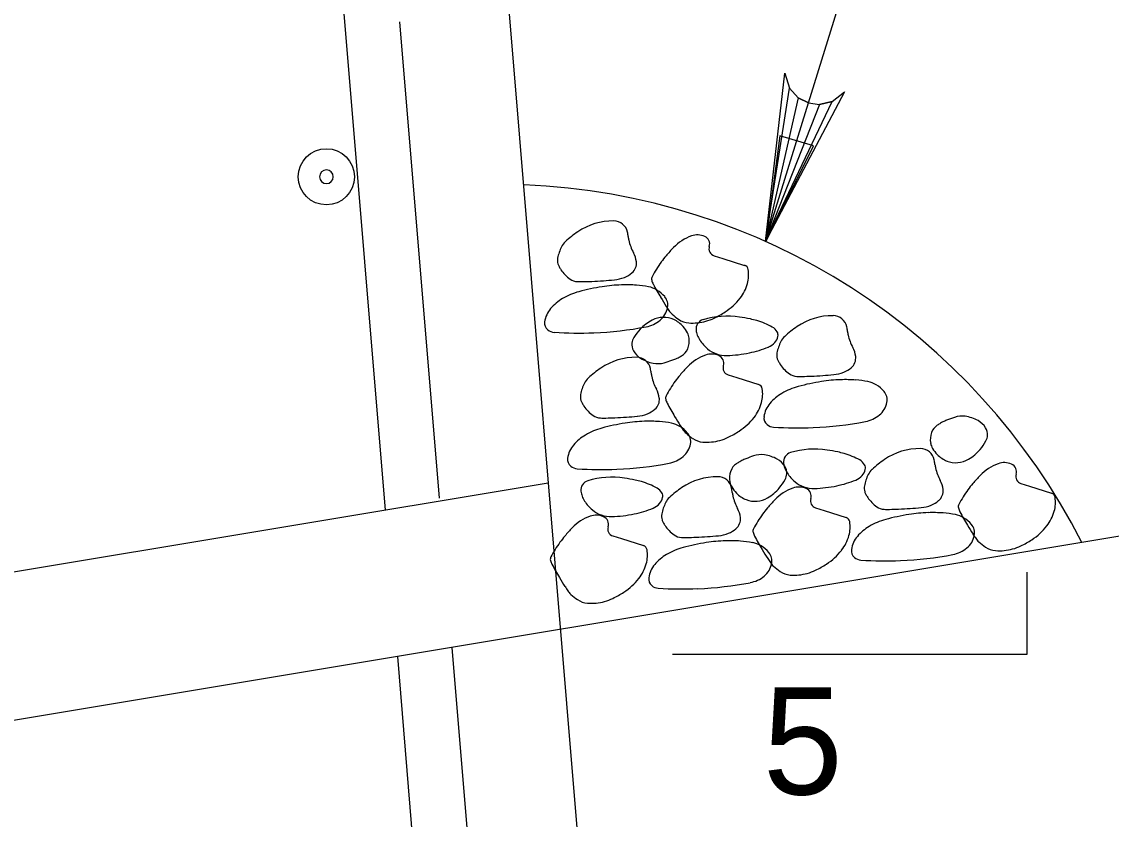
# Model space of a CAD drawing. Extents: x 638255 to 640306, y 296059 to 298435.
# Drawn here: x 639136.38 to 639166.84, y 296507.29 to 296529.58 of the extents above; entities that cross this region are included whole.
import ezdxf

# ---------------------------------------------------------------- set-up
doc = ezdxf.new("R2010")
doc.units = 0
for name, color, linetype in [('3', 7, 'Continuous'), ('Level 3', 7, 'Continuous'), ('Level 4', 7, 'Continuous'), ('Level 6', 7, 'Continuous'), ('Level 8', 7, 'Continuous'), ('Level 9', 7, 'Continuous')]:
    doc.layers.add(name, color=color, linetype=linetype)

# ---------------------------------------------------------------- blocks, each defined once
blk = doc.blocks.new('B')
at = {"layer": '3'}
blk.add_circle((0, 0), 0.1599, dxfattribs=at)
for start, end in [(0, 180), (180, 0)]:
    blk.add_arc((0, 0), 0.0391, start, end, dxfattribs=at)

msp = doc.modelspace()

# ---------------------------------------------------------------- linework, layer by layer
at = {"layer": 'Level 4'}
msp.add_line((639157.176, 296523.442), (639163.424, 296543.608), dxfattribs=at)
for points in [[(639157.176, 296523.442), (639157.719, 296528.144), (639157.852, 296527.728), (639158.093, 296527.459), (639158.376, 296527.316), (639158.69, 296527.274), (639159.043, 296527.358), (639159.386, 296527.628), (639157.176, 296523.442), (639159.043, 296527.358), (639158.69, 296527.274), (639157.176, 296523.442), (639158.376, 296527.316), (639158.093, 296527.459), (639157.176, 296523.442), (639157.852, 296527.728)], [(639164.479, 296514.195), (639164.479, 296511.893), (639154.575, 296511.893)]]:
    msp.add_lwpolyline(points, dxfattribs=at)
msp.add_lwpolyline([(639158.517, 296526.112), (639157.577, 296526.399), (639157.188, 296523.436)], close=True, dxfattribs=at)
at = {"layer": 'Level 6'}
for p, q in [((639145.386, 296529.817), (639146.544, 296515.927)), ((639146.945, 296529.585), (639148.056, 296516.268)), ((639148.403, 296512.091), (639153.543, 296450.407)), ((639146.885, 296511.837), (639150.428, 296469.312))]:
    msp.add_line(p, q, dxfattribs=at)
at = {"layer": 'Level 8'}
for points in [[(639155.741, 296523.045), (639155.984, 296522.968), (639156.594, 296522.775)], [(639156.132, 296519.712), (639156.375, 296519.635), (639156.987, 296519.444)], [(639164.316, 296516.676), (639164.562, 296516.599), (639165.171, 296516.408)], [(639158.575, 296515.996), (639158.821, 296515.917), (639159.43, 296515.726)], [(639152.909, 296515.21), (639153.154, 296515.133), (639153.764, 296514.94)]]:
    msp.add_lwpolyline(points, dxfattribs=at)
for centre, radius, start, end in [((639152.922, 296522.246), 1.773, 89.5772, 124.1443), ((639152.932, 296523.625), 0.394, 11.4529, 89.5772), ((639153.576, 296521.282), 2.938, 124.1443, 132.7374), ((639151.999, 296523.436), 1.346, 6.1004, 11.4529), ((639154.238, 296523.675), 0.905, 186.1004, 192.6291), ((639155.543, 296522.377), 1.296, 109.6635, 136.4562), ((639155.276, 296523.125), 0.502, 65.9597, 109.6635), ((639155.386, 296523.373), 0.231, 342.3569, 65.9597), ((639152.619, 296522.722), 1.281, 153.538, 168.4897), ((639151.925, 296523.068), 0.506, 132.7374, 153.538), ((639154.653, 296523.768), 1.331, 192.6291, 208.6753), ((639158.616, 296519.457), 5.536, 136.4562, 139.6491), ((639155.801, 296523.241), 0.205, 162.3569, 252.4715), ((639151.668, 296522.916), 0.31, 168.4897, 199.1639), ((639152.876, 296522.796), 0.694, 6.391, 28.6753), ((639156.528, 296521.231), 2.796, 139.6491, 144.1424), ((639151.897, 296522.996), 0.553, 199.1639, 207.4728), ((639152.189, 296523.148), 0.882, 207.4728, 214.0468), ((639152.331, 296523.244), 1.054, 214.0468, 234.0353), ((639153.196, 296522.847), 0.375, 310.9894, 338.0834), ((639153.225, 296522.835), 0.344, 338.0834, 6.391), ((639157.059, 296520.847), 3.451, 144.1424, 152.1777), ((639156.549, 296522.635), 0.148, 9.0416, 72.4715), ((639155.769, 296522.511), 0.937, 344.9373, 9.0416), ((639151.928, 296522.687), 0.366, 234.0353, 268.2715), ((639152.018, 296525.685), 3.365, 268.2715, 270.9097), ((639151.933, 296531.048), 8.729, 270.9097, 272.5478), ((639151.686, 296536.606), 14.293, 272.5478, 273.846), ((639151.778, 296535.238), 12.921, 273.846, 275.2114), ((639152.859, 296523.383), 1.017, 275.2114, 291.5731), ((639152.967, 296523.111), 0.724, 291.5731, 310.9894), ((639154.127, 296522.394), 0.136, 152.1777, 193.5774), ((639154.463, 296522.475), 0.482, 193.5774, 207.4728), ((639152.426, 296520.294), 1.805, 104.9239, 120.8473), ((639153.629, 296515.784), 6.473, 99.0416, 104.9239), ((639153.281, 296517.971), 4.259, 91.7881, 99.0416), ((639153.279, 296518.035), 4.195, 86.0442, 91.7881), ((639153.374, 296519.419), 2.807, 79.021, 86.0442), ((639153.776, 296521.491), 0.697, 58.4341, 79.021), ((639159.784, 296525.242), 6.478, 207.4728, 211.2525), ((639153.66, 296521.302), 0.919, 40.5338, 58.4341), ((639155.569, 296522.565), 1.144, 321.7572, 344.9373), ((639152.199, 296520.676), 1.361, 120.8473, 139.2037), ((639169.045, 296530.863), 17.312, 211.2525, 212.2356), ((639154.081, 296521.661), 0.365, 349.0625, 40.5338), ((639155.092, 296522.941), 1.752, 303.0692, 321.7572), ((639151.706, 296521.101), 0.71, 139.2037, 172.3458), ((639153.847, 296521.707), 0.603, 309.5539, 349.0625), ((639157.591, 296523.64), 3.77, 212.2356, 214.3424), ((639154.951, 296521.836), 0.574, 214.3424, 227.6953), ((639155.757, 296522.721), 1.77, 227.6953, 235.2847), ((639154.542, 296523.785), 2.759, 295.7443, 303.0692), ((639151.246, 296521.163), 0.246, 172.3458, 230.2635), ((639154.607, 296520.097), 1.292, 117.4803, 136.4654), ((639153.676, 296521.914), 0.872, 280.7777, 309.5539), ((639154.329, 296520.632), 0.689, 91.376, 117.4803), ((639154.329, 296520.641), 0.68, 65.3457, 91.376), ((639154.287, 296520.551), 0.779, 41.057, 65.3457), ((639155.072, 296521.733), 0.568, 235.2847, 266.0442), ((639155.132, 296522.598), 1.436, 266.0442, 285.2565), ((639155.51, 296520.993), 0.275, 106.8084, 186.6218), ((639156.102, 296519.033), 2.322, 81.3134, 106.8084), ((639155.155, 296522.514), 1.348, 285.2565, 295.7443), ((639155.524, 296515.249), 6.15, 78.4814, 81.3134), ((639156.298, 296519.043), 2.278, 73.8272, 78.4814), ((639156.339, 296519.185), 2.13, 61.1605, 73.8272), ((639159.054, 296519.595), 1.773, 89.5772, 124.1443), ((639159.064, 296520.974), 0.394, 11.4529, 89.5772), ((639151.288, 296521.213), 0.312, 230.2635, 266.2346), ((639151.946, 296531.215), 10.335, 266.2346, 272.3841), ((639151.958, 296530.938), 10.059, 272.3841, 280.7777), ((639154.611, 296520.093), 1.297, 136.4654, 149.2422), ((639154.189, 296520.466), 0.909, 27.4728, 41.057), ((639154.6, 296520.68), 0.446, 8.0357, 27.4728), ((639155.818, 296521.029), 0.584, 186.6218, 200.3491), ((639155.936, 296521.072), 0.71, 200.3491, 212.797), ((639157.194, 296520.739), 0.356, 29.8544, 61.1605), ((639157.345, 296520.825), 0.183, 347.2445, 29.8544), ((639159.708, 296518.631), 2.938, 124.1443, 132.7374), ((639158.131, 296520.785), 1.346, 6.1004, 11.4529), ((639160.37, 296521.024), 0.905, 186.1004, 192.6291), ((639160.785, 296521.117), 1.331, 192.6291, 208.6753), ((639153.778, 296520.556), 0.339, 171.9761, 209.5935), ((639153.851, 296520.545), 0.414, 149.2422, 171.9761), ((639154.472, 296520.662), 0.575, 337.0418, 8.0357), ((639156.259, 296521.281), 1.095, 212.797, 230.2213), ((639156.088, 296523.376), 3.113, 281.8686, 292.039), ((639157.072, 296520.945), 0.49, 292.039, 317.8475), ((639157.157, 296520.868), 0.375, 317.8475, 347.2445), ((639158.752, 296520.072), 1.281, 153.538, 168.4897), ((639158.058, 296520.417), 0.506, 132.7374, 153.538), ((639153.564, 296518.432), 1.773, 89.5772, 124.1443), ((639154.004, 296520.684), 0.599, 209.5935, 237.6667), ((639153.574, 296519.811), 0.394, 11.4529, 89.5772), ((639154.212, 296521.197), 1.133, 293.8705, 297.4803), ((639153.502, 296522.562), 2.671, 297.4803, 299.831), ((639154.63, 296520.595), 0.403, 299.831, 337.0418), ((639155.934, 296519.045), 1.296, 109.6635, 136.4562), ((639155.667, 296519.793), 0.502, 65.9597, 109.6635), ((639156.074, 296521.059), 0.806, 230.2213, 250.5601), ((639156.073, 296521.053), 0.8, 250.5601, 271.915), ((639155.778, 296520.04), 0.231, 342.3569, 65.9597), ((639155.977, 296523.901), 3.65, 271.915, 281.8686), ((639157.8, 296520.266), 0.31, 168.4897, 199.1639), ((639159.009, 296520.146), 0.694, 6.391, 28.6753), ((639159.357, 296520.185), 0.344, 338.0834, 6.391), ((639154.218, 296517.468), 2.938, 124.1443, 132.7374), ((639154.23, 296521.042), 1.022, 237.6667, 259.0544), ((639152.641, 296519.622), 1.346, 6.1004, 11.4529), ((639154.161, 296520.686), 0.66, 259.0544, 285.7584), ((639153.037, 296524.671), 4.8, 285.7584, 288.5059), ((639154.161, 296521.314), 1.26, 288.5059, 293.8705), ((639159.007, 296516.124), 5.536, 136.4562, 139.6491), ((639156.193, 296519.908), 0.205, 162.3569, 252.4715), ((639158.029, 296520.345), 0.553, 199.1639, 207.4728), ((639158.322, 296520.497), 0.882, 207.4728, 214.0468), ((639158.464, 296520.593), 1.054, 214.0468, 234.0353), ((639159.099, 296520.46), 0.724, 291.5731, 310.9894), ((639159.328, 296520.196), 0.375, 310.9894, 338.0834), ((639152.567, 296519.254), 0.506, 132.7374, 153.538), ((639154.88, 296519.861), 0.905, 186.1004, 192.6291), ((639155.295, 296519.954), 1.331, 192.6291, 208.6753), ((639156.919, 296517.898), 2.796, 139.6491, 144.1424), ((639158.06, 296520.037), 0.366, 234.0353, 268.2715), ((639158.15, 296523.035), 3.365, 268.2715, 270.9097), ((639158.065, 296528.398), 8.729, 270.9097, 272.5478), ((639157.818, 296533.956), 14.293, 272.5478, 273.846), ((639159.413, 296515.32), 4.259, 91.7881, 99.0416), ((639157.91, 296532.588), 12.921, 273.846, 275.2114), ((639158.991, 296520.733), 1.017, 275.2114, 291.5731), ((639159.411, 296515.384), 4.195, 86.0442, 91.7881), ((639153.261, 296518.909), 1.281, 153.538, 168.4897), ((639153.518, 296518.982), 0.694, 6.391, 28.6753), ((639157.45, 296517.515), 3.451, 144.1424, 152.1777), ((639156.94, 296519.303), 0.148, 9.0416, 72.4715), ((639156.161, 296519.179), 0.937, 344.9373, 9.0416), ((639158.559, 296517.644), 1.805, 104.9239, 120.8473), ((639159.761, 296513.134), 6.473, 99.0416, 104.9239), ((639159.507, 296516.769), 2.807, 79.021, 86.0442), ((639159.909, 296518.841), 0.697, 58.4341, 79.021), ((639159.792, 296518.651), 0.919, 40.5338, 58.4341), ((639152.31, 296519.102), 0.31, 168.4897, 199.1639), ((639152.539, 296519.182), 0.553, 199.1639, 207.4728), ((639153.867, 296519.021), 0.344, 338.0834, 6.391), ((639154.518, 296519.062), 0.136, 152.1777, 193.5774), ((639154.855, 296519.143), 0.482, 193.5774, 207.4728), ((639158.331, 296518.025), 1.361, 120.8473, 139.2037), ((639160.213, 296519.011), 0.365, 349.0625, 40.5338), ((639152.831, 296519.334), 0.882, 207.4728, 214.0468), ((639152.973, 296519.43), 1.054, 214.0468, 234.0353), ((639153.608, 296519.297), 0.724, 291.5731, 310.9894), ((639153.838, 296519.033), 0.375, 310.9894, 338.0834), ((639160.175, 296521.91), 6.478, 207.4728, 211.2525), ((639155.961, 296519.233), 1.144, 321.7572, 344.9373), ((639157.838, 296518.45), 0.71, 139.2037, 172.3458), ((639159.979, 296519.056), 0.603, 309.5539, 349.0625), ((639152.57, 296518.874), 0.366, 234.0353, 268.2715), ((639152.66, 296521.871), 3.365, 268.2715, 270.9097), ((639154.27, 296511.971), 6.473, 99.0416, 104.9239), ((639152.575, 296527.234), 8.729, 270.9097, 272.5478), ((639152.328, 296532.793), 14.293, 272.5478, 273.846), ((639153.923, 296514.157), 4.259, 91.7881, 99.0416), ((639152.42, 296531.424), 12.921, 273.846, 275.2114), ((639153.501, 296519.569), 1.017, 275.2114, 291.5731), ((639153.921, 296514.221), 4.195, 86.0442, 91.7881), ((639154.016, 296515.606), 2.807, 79.021, 86.0442), ((639154.418, 296517.677), 0.697, 58.4341, 79.021), ((639169.437, 296527.53), 17.312, 211.2525, 212.2356), ((639155.483, 296519.609), 1.752, 303.0692, 321.7572), ((639157.379, 296518.512), 0.246, 172.3458, 230.2635), ((639158.09, 296528.288), 10.059, 272.3841, 280.7777), ((639159.808, 296519.264), 0.872, 280.7777, 309.5539), ((639163.431, 296516.063), 2.671, 120.6031, 122.9538), ((639162.648, 296517.387), 1.133, 116.9933, 120.6031), ((639162.706, 296517.274), 1.26, 111.6288, 116.9933), ((639164.011, 296513.983), 4.8, 108.8812, 111.6288), ((639162.671, 296517.9), 0.66, 82.1773, 108.8812), ((639162.621, 296517.541), 1.022, 60.7895, 82.1773), ((639162.828, 296517.911), 0.599, 32.7163, 60.7895), ((639153.068, 296516.481), 1.805, 104.9239, 120.8473), ((639154.302, 296517.488), 0.919, 40.5338, 58.4341), ((639157.982, 296520.307), 3.77, 212.2356, 214.3424), ((639155.343, 296518.504), 0.574, 214.3424, 227.6953), ((639156.148, 296519.389), 1.77, 227.6953, 235.2847), ((639154.722, 296517.848), 0.365, 349.0625, 40.5338), ((639154.934, 296520.453), 2.759, 295.7443, 303.0692), ((639157.42, 296518.563), 0.312, 230.2635, 266.2346), ((639158.079, 296528.564), 10.335, 266.2346, 272.3841), ((639162.359, 296517.908), 0.575, 160.1647, 191.1585), ((639162.197, 296517.966), 0.403, 122.9538, 160.1647), ((639163.047, 296518.051), 0.339, 355.0989, 32.7163), ((639152.348, 296517.287), 0.71, 139.2037, 172.3458), ((639152.841, 296516.862), 1.361, 120.8473, 139.2037), ((639154.489, 296517.893), 0.603, 309.5539, 349.0625), ((639155.464, 296518.401), 0.568, 235.2847, 266.0442), ((639155.524, 296519.266), 1.436, 266.0442, 285.2565), ((639155.547, 296519.181), 1.348, 285.2565, 295.7443), ((639162.232, 296517.883), 0.446, 191.1585, 210.5956), ((639162.189, 296518.468), 1.297, 319.5882, 332.365), ((639162.973, 296518.058), 0.414, 332.365, 355.0989), ((639158.396, 296512.905), 4.8, 108.8812, 111.6288), ((639157.056, 296516.822), 0.66, 82.1773, 108.8812), ((639157.007, 296516.463), 1.022, 60.7895, 82.1773), ((639157.954, 296517.275), 0.275, 106.8084, 186.6218), ((639158.547, 296515.315), 2.322, 81.3134, 106.8084), ((639157.968, 296511.531), 6.15, 78.4814, 81.3134), ((639158.742, 296515.325), 2.278, 73.8272, 78.4814), ((639158.783, 296515.467), 2.13, 61.1605, 73.8272), ((639161.498, 296515.878), 1.773, 89.5772, 124.1443), ((639161.508, 296517.256), 0.394, 11.4529, 89.5772), ((639162.631, 296518.119), 0.909, 210.5956, 224.1798), ((639162.538, 296518.028), 0.779, 224.1798, 248.4685), ((639162.194, 296518.464), 1.292, 300.6031, 319.5882), ((639151.888, 296517.349), 0.246, 172.3458, 230.2635), ((639151.93, 296517.399), 0.312, 230.2635, 266.2346), ((639152.6, 296527.125), 10.059, 272.3841, 280.7777), ((639154.318, 296518.1), 0.872, 280.7777, 309.5539), ((639156.583, 296516.888), 0.403, 122.9538, 160.1647), ((639157.816, 296514.985), 2.671, 120.6031, 122.9538), ((639157.033, 296516.309), 1.133, 116.9933, 120.6031), ((639157.091, 296516.196), 1.26, 111.6288, 116.9933), ((639157.214, 296516.833), 0.599, 32.7163, 60.7895), ((639158.262, 296517.311), 0.584, 186.6218, 200.3491), ((639157.432, 296516.973), 0.339, 355.0989, 32.7163), ((639159.638, 296517.021), 0.356, 29.8544, 61.1605), ((639159.789, 296517.107), 0.183, 347.2445, 29.8544), ((639162.152, 296514.913), 2.938, 124.1443, 132.7374), ((639160.575, 296517.067), 1.346, 6.1004, 11.4529), ((639162.814, 296517.307), 0.905, 186.1004, 192.6291), ((639162.501, 296517.936), 0.68, 248.4685, 274.4988), ((639162.501, 296517.945), 0.689, 274.4988, 300.6031), ((639164.119, 296516.009), 1.296, 109.6635, 136.4562), ((639163.852, 296516.757), 0.502, 65.9597, 109.6635), ((639163.963, 296517.004), 0.231, 342.3569, 65.9597), ((639152.588, 296527.401), 10.335, 266.2346, 272.3841), ((639152.88, 296514.529), 2.322, 81.3134, 106.8084), ((639155.832, 296515.092), 1.773, 89.5772, 124.1443), ((639155.842, 296516.471), 0.394, 11.4529, 89.5772), ((639156.744, 296516.83), 0.575, 160.1647, 191.1585), ((639158.38, 296517.355), 0.71, 200.3491, 212.797), ((639157.358, 296516.98), 0.414, 332.365, 355.0989), ((639158.704, 296517.563), 1.095, 212.797, 230.2213), ((639159.516, 296517.227), 0.49, 292.039, 317.8475), ((639159.601, 296517.15), 0.375, 317.8475, 347.2445), ((639161.196, 296516.354), 1.281, 153.538, 168.4897), ((639160.502, 296516.7), 0.506, 132.7374, 153.538), ((639163.229, 296517.4), 1.331, 192.6291, 208.6753), ((639167.192, 296513.088), 5.536, 136.4562, 139.6491), ((639164.378, 296516.872), 0.205, 162.3569, 252.4715), ((639152.288, 296516.489), 0.275, 106.8084, 186.6218), ((639152.302, 296510.746), 6.15, 78.4814, 81.3134), ((639153.075, 296514.54), 2.278, 73.8272, 78.4814), ((639153.116, 296514.681), 2.13, 61.1605, 73.8272), ((639153.972, 296516.235), 0.356, 29.8544, 61.1605), ((639156.486, 296514.128), 2.938, 124.1443, 132.7374), ((639156.618, 296516.805), 0.446, 191.1585, 210.5956), ((639154.909, 296516.282), 1.346, 6.1004, 11.4529), ((639157.016, 296517.041), 0.909, 210.5956, 224.1798), ((639156.579, 296517.386), 1.292, 300.6031, 319.5882), ((639158.378, 296515.327), 1.296, 109.6635, 136.4562), ((639156.575, 296517.39), 1.297, 319.5882, 332.365), ((639158.111, 296516.075), 0.502, 65.9597, 109.6635), ((639158.519, 296517.341), 0.806, 230.2213, 250.5601), ((639158.517, 296517.335), 0.8, 250.5601, 271.915), ((639158.222, 296516.323), 0.231, 342.3569, 65.9597), ((639158.421, 296520.183), 3.65, 271.915, 281.8686), ((639158.532, 296519.658), 3.113, 281.8686, 292.039), ((639160.244, 296516.548), 0.31, 168.4897, 199.1639), ((639161.453, 296516.428), 0.694, 6.391, 28.6753), ((639165.104, 296514.862), 2.796, 139.6491, 144.1424), ((639152.596, 296516.525), 0.584, 186.6218, 200.3491), ((639152.713, 296516.569), 0.71, 200.3491, 212.797), ((639153.935, 296516.364), 0.375, 317.8475, 347.2445), ((639154.122, 296516.322), 0.183, 347.2445, 29.8544), ((639154.835, 296515.914), 0.506, 132.7374, 153.538), ((639157.148, 296516.521), 0.905, 186.1004, 192.6291), ((639157.563, 296516.614), 1.331, 192.6291, 208.6753), ((639156.923, 296516.95), 0.779, 224.1798, 248.4685), ((639156.887, 296516.858), 0.68, 248.4685, 274.4988), ((639156.886, 296516.867), 0.689, 274.4988, 300.6031), ((639158.637, 296516.191), 0.205, 162.3569, 252.4715), ((639160.473, 296516.628), 0.553, 199.1639, 207.4728), ((639160.766, 296516.78), 0.882, 207.4728, 214.0468), ((639160.908, 296516.876), 1.054, 214.0468, 234.0353), ((639161.772, 296516.478), 0.375, 310.9894, 338.0834), ((639161.801, 296516.467), 0.344, 338.0834, 6.391), ((639165.635, 296514.479), 3.451, 144.1424, 152.1777), ((639165.125, 296516.267), 0.148, 9.0416, 72.4715), ((639164.346, 296516.143), 0.937, 344.9373, 9.0416), ((639153.037, 296516.777), 1.095, 212.797, 230.2213), ((639152.852, 296516.555), 0.806, 230.2213, 250.5601), ((639152.866, 296518.872), 3.113, 281.8686, 292.039), ((639153.85, 296516.441), 0.49, 292.039, 317.8475), ((639155.53, 296515.568), 1.281, 153.538, 168.4897), ((639155.786, 296515.642), 0.694, 6.391, 28.6753), ((639159.363, 296514.181), 2.796, 139.6491, 144.1424), ((639161.452, 296512.407), 5.536, 136.4562, 139.6491), ((639160.504, 296516.319), 0.366, 234.0353, 268.2715), ((639160.595, 296519.317), 3.365, 268.2715, 270.9097), ((639160.509, 296524.68), 8.729, 270.9097, 272.5478), ((639160.262, 296530.238), 14.293, 272.5478, 273.846), ((639160.354, 296528.87), 12.921, 273.846, 275.2114), ((639161.435, 296517.015), 1.017, 275.2114, 291.5731), ((639161.543, 296516.742), 0.724, 291.5731, 310.9894), ((639162.703, 296516.026), 0.136, 152.1777, 193.5774), ((639163.039, 296516.107), 0.482, 193.5774, 207.4728), ((639152.712, 296514.542), 1.296, 109.6635, 136.4562), ((639152.445, 296515.289), 0.502, 65.9597, 109.6635), ((639152.85, 296516.55), 0.8, 250.5601, 271.915), ((639152.555, 296515.537), 0.231, 342.3569, 65.9597), ((639152.755, 296519.398), 3.65, 271.915, 281.8686), ((639154.578, 296515.762), 0.31, 168.4897, 199.1639), ((639154.807, 296515.842), 0.553, 199.1639, 207.4728), ((639156.135, 296515.681), 0.344, 338.0834, 6.391), ((639159.894, 296513.797), 3.451, 144.1424, 152.1777), ((639159.384, 296515.585), 0.148, 9.0416, 72.4715), ((639161.003, 296513.926), 1.805, 104.9239, 120.8473), ((639162.205, 296509.416), 6.473, 99.0416, 104.9239), ((639161.857, 296511.603), 4.259, 91.7881, 99.0416), ((639161.855, 296511.666), 4.195, 86.0442, 91.7881), ((639161.951, 296513.051), 2.807, 79.021, 86.0442), ((639162.353, 296515.123), 0.697, 58.4341, 79.021), ((639168.36, 296518.874), 6.478, 207.4728, 211.2525), ((639162.236, 296514.933), 0.919, 40.5338, 58.4341), ((639164.145, 296516.197), 1.144, 321.7572, 344.9373), ((639155.785, 296511.621), 5.536, 136.4562, 139.6491), ((639152.97, 296515.405), 0.205, 162.3569, 252.4715), ((639155.1, 296515.994), 0.882, 207.4728, 214.0468), ((639155.241, 296516.09), 1.054, 214.0468, 234.0353), ((639155.877, 296515.957), 0.724, 291.5731, 310.9894), ((639156.106, 296515.693), 0.375, 310.9894, 338.0834), ((639156.962, 296515.344), 0.136, 152.1777, 193.5774), ((639157.299, 296515.425), 0.482, 193.5774, 207.4728), ((639158.605, 296515.461), 0.937, 344.9373, 9.0416), ((639160.775, 296514.307), 1.361, 120.8473, 139.2037), ((639177.622, 296524.494), 17.312, 211.2525, 212.2356), ((639162.657, 296515.293), 0.365, 349.0625, 40.5338), ((639163.668, 296516.573), 1.752, 303.0692, 321.7572), ((639154.228, 296513.011), 3.451, 144.1424, 152.1777), ((639153.697, 296513.395), 2.796, 139.6491, 144.1424), ((639154.838, 296515.533), 0.366, 234.0353, 268.2715), ((639154.928, 296518.531), 3.365, 268.2715, 270.9097), ((639156.539, 296508.63), 6.473, 99.0416, 104.9239), ((639154.843, 296523.894), 8.729, 270.9097, 272.5478), ((639154.596, 296529.452), 14.293, 272.5478, 273.846), ((639156.191, 296510.817), 4.259, 91.7881, 99.0416), ((639154.688, 296528.084), 12.921, 273.846, 275.2114), ((639155.769, 296516.229), 1.017, 275.2114, 291.5731), ((639156.189, 296510.881), 4.195, 86.0442, 91.7881), ((639156.284, 296512.265), 2.807, 79.021, 86.0442), ((639156.686, 296514.337), 0.697, 58.4341, 79.021), ((639162.619, 296518.192), 6.478, 207.4728, 211.2525), ((639158.405, 296515.515), 1.144, 321.7572, 344.9373), ((639160.282, 296514.733), 0.71, 139.2037, 172.3458), ((639162.424, 296515.338), 0.603, 309.5539, 349.0625), ((639166.167, 296517.271), 3.77, 212.2356, 214.3424), ((639163.528, 296515.468), 0.574, 214.3424, 227.6953), ((639164.333, 296516.353), 1.77, 227.6953, 235.2847), ((639163.119, 296517.417), 2.759, 295.7443, 303.0692), ((639153.718, 296514.799), 0.148, 9.0416, 72.4715), ((639152.939, 296514.675), 0.937, 344.9373, 9.0416), ((639155.337, 296513.14), 1.805, 104.9239, 120.8473), ((639156.57, 296514.148), 0.919, 40.5338, 58.4341), ((639171.881, 296523.812), 17.312, 211.2525, 212.2356), ((639156.991, 296514.507), 0.365, 349.0625, 40.5338), ((639157.927, 296515.891), 1.752, 303.0692, 321.7572), ((639159.823, 296514.794), 0.246, 172.3458, 230.2635), ((639162.252, 296515.546), 0.872, 280.7777, 309.5539), ((639163.649, 296515.365), 0.568, 235.2847, 266.0442), ((639163.708, 296516.23), 1.436, 266.0442, 285.2565), ((639163.732, 296516.145), 1.348, 285.2565, 295.7443), ((639151.296, 296514.558), 0.136, 152.1777, 193.5774), ((639151.632, 296514.64), 0.482, 193.5774, 207.4728), ((639156.953, 296517.406), 6.478, 207.4728, 211.2525), ((639152.738, 296514.729), 1.144, 321.7572, 344.9373), ((639154.616, 296513.947), 0.71, 139.2037, 172.3458), ((639155.109, 296513.522), 1.361, 120.8473, 139.2037), ((639156.757, 296514.552), 0.603, 309.5539, 349.0625), ((639160.427, 296516.589), 3.77, 212.2356, 214.3424), ((639157.787, 296514.786), 0.574, 214.3424, 227.6953), ((639157.378, 296516.735), 2.759, 295.7443, 303.0692), ((639159.864, 296514.845), 0.312, 230.2635, 266.2346), ((639160.523, 296524.847), 10.335, 266.2346, 272.3841), ((639160.534, 296524.57), 10.059, 272.3841, 280.7777), ((639158.592, 296515.671), 1.77, 227.6953, 235.2847), ((639157.908, 296514.683), 0.568, 235.2847, 266.0442), ((639157.968, 296515.548), 1.436, 266.0442, 285.2565), ((639157.991, 296515.464), 1.348, 285.2565, 295.7443), ((639166.214, 296523.027), 17.312, 211.2525, 212.2356), ((639154.76, 296515.804), 3.77, 212.2356, 214.3424), ((639152.261, 296515.105), 1.752, 303.0692, 321.7572), ((639154.156, 296514.009), 0.246, 172.3458, 230.2635), ((639154.198, 296514.059), 0.312, 230.2635, 266.2346), ((639154.868, 296523.784), 10.059, 272.3841, 280.7777), ((639156.586, 296514.76), 0.872, 280.7777, 309.5539), ((639152.121, 296514), 0.574, 214.3424, 227.6953), ((639152.926, 296514.885), 1.77, 227.6953, 235.2847), ((639151.711, 296515.949), 2.759, 295.7443, 303.0692), ((639154.856, 296524.061), 10.335, 266.2346, 272.3841), ((639152.242, 296513.897), 0.568, 235.2847, 266.0442), ((639152.301, 296514.762), 1.436, 266.0442, 285.2565), ((639152.324, 296514.678), 1.348, 285.2565, 295.7443)]:
    msp.add_arc(centre, radius, start, end, dxfattribs=at)
at = {"layer": 'Level 9'}
for p, q in [((639143.845, 296603.768), (639155.178, 296467.778)), ((639151.102, 296516.688), (639125.362, 296512.399)), ((639168.394, 296515.422), (639125.362, 296508.25))]:
    msp.add_line(p, q, dxfattribs=at)
msp.add_arc((639149.707, 296506.74), 18.297, 26.9324, 87.7453, dxfattribs=at)

# ---------------------------------------------------------------- block references
at = {"layer": 'Level 3', "xscale": 4.911876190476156, "yscale": 4.911876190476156, "rotation": 90}
msp.add_blockref('B', (639144.899, 296525.251), dxfattribs=at)

# ---------------------------------------------------------------- texts
at = {"layer": 'Level 4'}
msp.add_text('5', height=3, dxfattribs=at).set_placement((639157.105, 296507.98))

doc.saveas('drawing.dxf')
